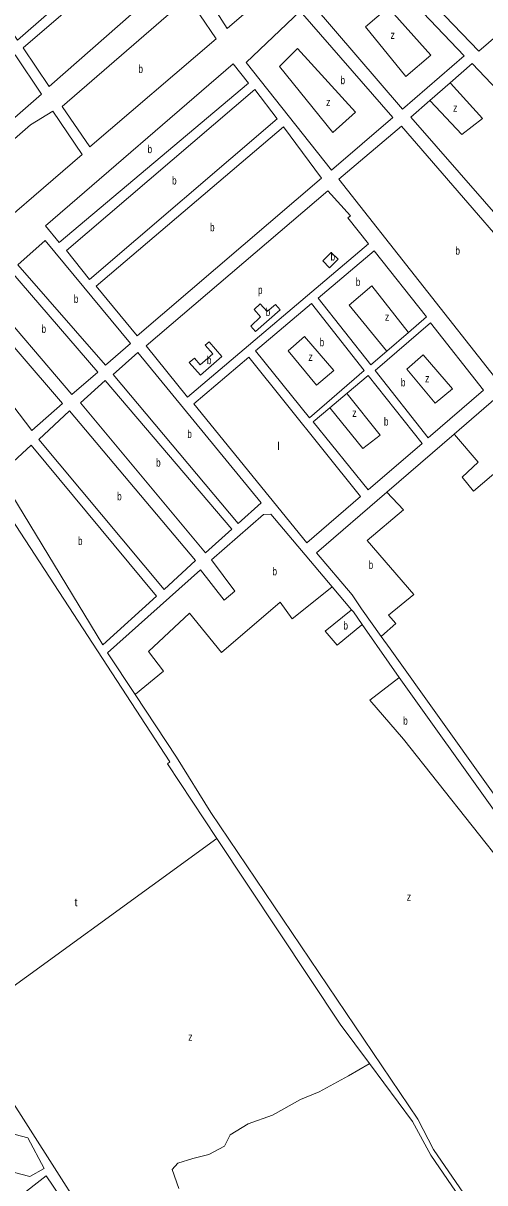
# Model space of a CAD drawing. Extents: x 639657 to 671642, y 222838 to 252123.
# Drawn here: x 655594 to 656164, y 229541 to 230977 of the extents above; entities that cross this region are included whole.
import ezdxf

# ---------------------------------------------------------------- set-up
doc = ezdxf.new("R2010")
doc.units = 0
doc.header["$LTSCALE"] = 4
doc.layers.add('1', color=7, linetype='Continuous', lineweight=13)
doc.layers.add('21', color=7, linetype='Continuous', lineweight=13)
doc.layers.add('7', color=7, linetype='Continuous')

msp = doc.modelspace()

# ---------------------------------------------------------------- linework, layer by layer
at = {"layer": '1'}
msp.add_line((656126.46, 230468.312), (656043.333, 230396.519), dxfattribs=at)
for points in [[(656101.98, 231298.58), (655802.67, 231038.86), (655845.85, 230970.87), (656158.17, 231240.39)], [(655711.7, 231140.18), (655556.91, 231007.16), (655555.89, 231001.13), (655586.61, 230956.25), (655743.07, 231093.59)], [(656231.52, 231007.4), (656156.92, 230942.74), (656030.9, 231074.47), (656105.5, 231139.55)], [(655750.7, 231082.05), (655593.57, 230946.64), (655625.6, 230898.97), (655781.21, 231035.88)], [(656013.4, 231061.65), (655949.7, 231002.68), (656062.83, 230870.83), (656138.93, 230937.01), (656020.7, 231061.71)], [(655641.52, 230874.17), (655675.93, 230824.17), (655832, 230957.86), (655811.95, 230987.78), (655794.59, 231007.2)], [(655974.79, 230795.31), (655869.16, 230928.73), (655936.05, 230992.03), (656050.89, 230860.63)], [(655583.55, 230938.17), (655430.89, 230806.01), (655466.78, 230758.8), (655616.02, 230889.22)], [(655621.17, 230726.34), (655638.11, 230705.85), (655872.04, 230902.97), (655853.34, 230926.88)], [(655647.02, 230695.82), (655675.49, 230659.95), (655907.69, 230858.78), (655880.06, 230895.08)], [(655512.71, 230695.56), (655525.41, 230693.3), (655666.34, 230814.84), (655629.96, 230868.49), (655602.4, 230851.5), (655480.24, 230744.51), (655490.24, 230732.13), (655487.9, 230729.32)], [(655683.95, 230651.43), (655734.36, 230590.16), (655962.29, 230785.3), (655915.3, 230848.95)], [(655984, 230783.98), (656182.67, 230531.42), (656270.29, 230607.82), (656061.4, 230849.76)], [(655745.43, 230577.79), (655796.72, 230514.17), (656020.61, 230704.13), (655995.18, 230736.37), (655998.38, 230738.76), (655970.38, 230769.68)], [(655620.47, 230708.07), (655586.79, 230678.12), (655695.16, 230553.72), (655726.07, 230580.42)], [(655578.06, 230670.1), (655546.28, 230642.96), (655653.58, 230517.47), (655685.99, 230545.26)], [(655534.36, 230631.26), (655504.31, 230603.71), (655604.35, 230472.99), (655642.08, 230506.41)], [(655880.65, 230571.41), (655947.79, 230488.58), (656015.16, 230547.19), (655950.17, 230630.03)], [(656028.91, 230547.3), (656094.34, 230463.61), (656162.77, 230522.87), (656097.13, 230606.34)], [(655887.93, 230383.39), (655859.37, 230357.79), (655704.93, 230542.19), (655735.41, 230569.32)], [(656010.77, 230391.11), (655944.46, 230333.79), (655804.75, 230505.85), (655872.77, 230563.6)], [(655851.49, 230350.63), (655818.87, 230321.54), (655664.42, 230507.03), (655694.9, 230534.59)], [(655806.5, 230311.77), (655767.72, 230275.75), (655612.83, 230461.89), (655650.76, 230497.03)], [(655758.55, 230267.72), (655691.84, 230207.61), (655563.59, 230418.26), (655603.23, 230454.5)], [(655599.39, 229596.92), (655379.94, 229654.59), (655387.1, 229604.67), (655601.58, 229549.07), (655619.49, 229558.77)]]:
    msp.add_lwpolyline(points, close=True, dxfattribs=at)
for points in [[(656121.755, 230903.589), (656149, 230927.43), (656369.62, 230695.06), (656283.5, 230619.54), (656073.12, 230861.03)], [(656073.12, 230861.03), (656096.476, 230881.468), (656121.755, 230903.589)], [(656070.031, 230594.284), (656092.34, 230613.61), (656027.57, 230695.38), (655958.48, 230636.76)], [(655958.48, 230636.76), (656023.69, 230554.14), (656043.097, 230570.952), (656070.031, 230594.284)], [(655994.032, 230518.898), (656020.16, 230541), (656086.88, 230456.67)], [(656086.88, 230456.67), (656020.14, 230399.57), (655952.14, 230483.46), (655972.725, 230500.873), (655994.032, 230518.898)], [(656294.805, 230368.746), (656178.33, 230513.11), (656126.46, 230468.312)], [(655833.023, 229967.748), (655772.01, 230060.18), (655774.78, 230062.57), (655488.308, 230502.268)], [(656043.333, 230396.519), (655956.39, 230321.43), (656000.47, 230269.36), (656012.01, 230251.83), (656036.359, 230217.808)], [(655975.839, 230279.144), (655899.67, 230369.09), (655890.86, 230369.02), (655826.26, 230312.8), (655855.4, 230273.71), (655842.18, 230262.85), (655812.62, 230300.21), (655697.94, 230197.56), (655731.897, 230145.996)], [(656012.854, 230232.594), (656001.95, 230248.31), (655999.755, 230250.901), (655975.839, 230279.144)], [(656058.678, 230167.038), (656046.13, 230184.63), (656012.854, 230232.594)], [(656036.359, 230217.808), (656047.48, 230202.27), (656465.47, 229615.693)], [(656456.848, 229608.823), (656296.108, 229834.173), (656058.678, 230167.038)], [(655731.897, 230145.996), (655783.11, 230068.23), (655825.65, 229999.78), (656081.6, 229620.02), (656101.05, 229582.51), (656215.39, 229416.21), (656215.1, 229406.11), (656456.848, 229608.823)], [(656021.782, 229688.863), (655985.58, 229737.82), (655833.089, 229967.649), (655833.023, 229967.748)], [(655516.861, 229737.875), (655539.82, 229704.06), (655756.877, 229364.028), (655773.47, 229338.035)], [(656148.974, 229500.702), (656097.92, 229575.59), (656074.98, 229616.92), (656021.782, 229688.863)], [(655599.97, 229332.19), (655500.69, 229449.32), (655515.27, 229466.7), (655621.98, 229550), (655758.88, 229347.547)]]:
    msp.add_lwpolyline(points, dxfattribs=at)
at = {"layer": '21'}
for points in [[(656017.073, 230972.638), (656066.736, 230911.063), (656097.924, 230937.645), (656044.789, 230996.589)], [(655910.656, 230923.633), (655976.639, 230841.716), (656004.361, 230867.143), (655932.746, 230945.736)], [(655963.933, 230682.798), (655974.613, 230693.484), (655982.992, 230685.11), (655972.312, 230674.424)], [(655880.767, 230595.538), (655911.379, 230622.493), (655905.601, 230629.055), (655895.205, 230620.387), (655886.542, 230629.633), (655879.034, 230622.698), (655887.12, 230613.452), (655874.989, 230602.1)], [(655921.183, 230571.397), (655956.425, 230529.082), (655977.794, 230546.996), (655941.409, 230589.181)], [(655812.617, 230541.217), (655839.184, 230564.332), (655823.37, 230582.508), (655818.605, 230578.362), (655827.862, 230567.723), (655812.441, 230554.305), (655805.237, 230562.584), (655798.856, 230557.032)], [(656067.879, 230548.86), (656103.121, 230506.545), (656124.49, 230524.459), (656088.105, 230566.644)]]:
    msp.add_lwpolyline(points, close=True, dxfattribs=at)
for points in [[(656096.476, 230881.468), (656096.946, 230880.968), (656136.041, 230839.405), (656161.453, 230859.053), (656122.201, 230903.089), (656121.755, 230903.589)], [(656043.097, 230570.952), (656042.691, 230571.452), (655996.853, 230627.9), (656024.575, 230652.171), (656069.638, 230594.784), (656070.031, 230594.284)], [(655972.725, 230500.873), (655973.131, 230500.374), (656013.602, 230450.489), (656034.971, 230467.248), (655994.428, 230518.398), (655994.032, 230518.898)], [(656126.46, 230468.312), (656126.891, 230467.812), (656156.253, 230433.731), (656136.617, 230415.238), (656150.478, 230397.902), (656197.836, 230438.354), (656234.799, 230395.59), (656192.061, 230357.45), (656230.179, 230315.842), (656294.305, 230368.337), (656294.805, 230368.746)], [(656036.359, 230217.808), (656036.624, 230218.04), (656054.606, 230233.783), (656045.365, 230244.185), (656076.552, 230269.612), (656018.798, 230336.646), (656063.846, 230374.787), (656043.333, 230396.519)], [(655731.897, 230145.996), (655732.397, 230146.407), (655766.989, 230174.839), (655748.508, 230199.11), (655799.331, 230246.496), (655838.604, 230197.954), (655911.375, 230260.366), (655926.391, 230239.562), (655975.339, 230278.744), (655975.839, 230279.144)], [(655999.755, 230250.901), (655999.255, 230250.501), (655966.819, 230224.537), (655981.835, 230207.2), (656012.354, 230232.185), (656012.854, 230232.594)], [(656058.678, 230167.038), (656058.178, 230166.653), (656022.263, 230139.01), (656063.846, 230090.468), (656276.382, 229822.33), (656295.608, 229833.873), (656296.108, 229834.173)], [(655516.861, 229737.875), (655517.361, 229738.238), (655833.089, 229967.649)], [(655785.811, 229534.273), (655777.692, 229557.484), (655784.651, 229565.608), (655803.208, 229571.41), (655822.926, 229576.052), (655842.644, 229586.497), (655849.603, 229600.424), (655871.64, 229614.35), (655901.796, 229624.795), (655936.592, 229644.524), (655959.789, 229653.809), (655995.745, 229673.538), (656021.282, 229688.569), (656021.782, 229688.863)]]:
    msp.add_lwpolyline(points, dxfattribs=at)

# ---------------------------------------------------------------- texts
at = {"layer": '7'}
for s, width, p in [('z', 0.8, (656047.922, 230957.815)), ('b', 0.75, (655736.027, 230915.685)), ('b', 0.75, (655986.033, 230901.761)), ('z', 0.8, (655968.221, 230874.599)), ('z', 0.8, (656125.312, 230867.665)), ('b', 0.75, (655747.328, 230816.365)), ('b', 0.75, (655777.675, 230777.515)), ('b', 0.75, (655824.62, 230719.555)), ('b', 0.75, (656128.145, 230690.59)), ('b', 0.75, (655973.751, 230683.376)), ('b', 0.75, (656004.938, 230651.92)), ('b', 0.75, (655656.122, 230630.895)), ('p', 0.75, (655883.954, 230641.925)), ('b', 0.75, (655893.473, 230614.608)), ('z', 0.8, (656040.991, 230608.773)), ('b', 0.75, (655616.182, 230593.785)), ('b', 0.75, (655960.187, 230577.22)), ('b', 0.75, (655820.702, 230555.086)), ('z', 0.8, (655946.274, 230559.075)), ('b', 0.75, (656060.668, 230527.462)), ('z', 0.8, (656090.66, 230532.492)), ('z', 0.8, (656000.563, 230489.729)), ('b', 0.75, (656039.678, 230478.953)), ('b', 0.75, (655796.479, 230463.555)), ('b', 0.75, (655757.873, 230428.065)), ('b', 0.75, (655709.712, 230386.39)), ('b', 0.75, (655661.283, 230331.055)), ('b', 0.75, (656020.817, 230301.51)), ('b', 0.75, (655901.843, 230293.42)), ('b', 0.75, (655989.63, 230226.385)), ('b', 0.75, (656063.555, 230108.497)), ('z', 0.8, (656067.97, 229890.4)), ('z', 0.8, (655797.68, 229717.035))]:
    msp.add_text(s, height=10, dxfattribs=dict(at, width=width)).set_placement(p)
for s, p in [('l', (655907.929, 230448.695)), ('t', (655656.874, 229883.735))]:
    msp.add_text(s, height=10, dxfattribs=at).set_placement(p)

doc.saveas('drawing.dxf')
